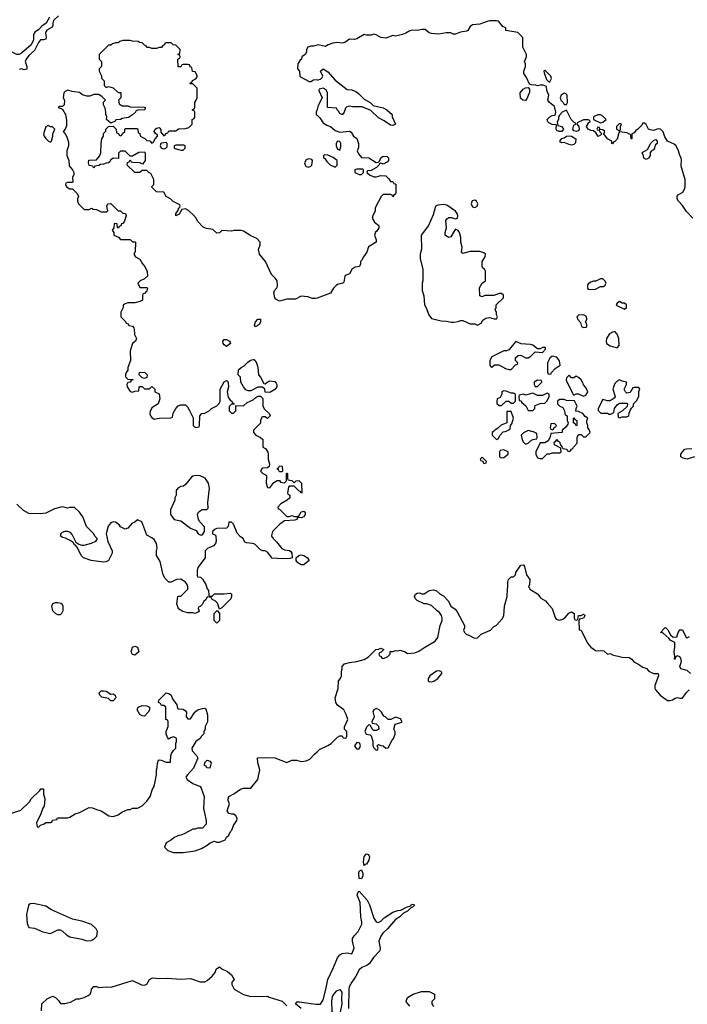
# Model space of a CAD drawing. Header units: inches. Extents: x 2380249 to 2585472, y 382747 to 546448.
# Tile 460 of 626: x 2507534 to 2513071, y 485245 to 493418. Entities that reach past the tile are written whole.
import ezdxf

# ---------------------------------------------------------------- set-up
doc = ezdxf.new("R2010")
doc.units = ezdxf.units.IN
doc.header["$MEASUREMENT"] = 0
for name, color, linetype in [('C5408', 7, 'Continuous'), ('C5409', 7, 'Continuous'), ('C5418', 7, 'Continuous'), ('C5419', 7, 'Continuous')]:
    doc.layers.add(name, color=color, linetype=linetype)

msp = doc.modelspace()

# ---------------------------------------------------------------- linework, layer by layer
at = {"layer": 'C5408', "color": 4}
for points, elevation in [([(2509474, 490000), (2509474, 489990), (2509494, 489970), (2509532, 489950), (2509550, 489932), (2509552, 489870), (2509574.4, 489854.4), (2509591.3, 489828.7), (2509596, 489810), (2509596, 489770), (2509604.7, 489730), (2509602, 489710), (2509590, 489698), (2509550, 489695.3), (2509542, 489690), (2509532, 489670), (2509550, 489652), (2509578, 489638), (2509582, 489630), (2509578, 489570), (2509590, 489534), (2509610, 489532), (2509643.1, 489576.9), (2509670, 489592), (2509690, 489594), (2509698, 489578), (2509730, 489574), (2509746, 489590), (2509746, 489650), (2509750, 489654), (2509754, 489650), (2509754, 489610), (2509758, 489598), (2509790, 489592), (2509810, 489574), (2509826, 489590), (2509850, 489592), (2509871.3, 489570), (2509874, 489490), (2509867.3, 489487.3), (2509862, 489502), (2509850, 489506), (2509810, 489546), (2509770, 489546), (2509763.6, 489536.4), (2509754, 489490), (2509758, 489478), (2509774, 489470), (2509774, 489450), (2509752, 489430), (2509701, 489399), (2509674, 489370), (2509678, 489358), (2509690, 489354), (2509750, 489294), (2509770, 489294), (2509790, 489302), (2509812.7, 489292.7), (2509847.3, 489292.7), (2509870, 489334), (2509890, 489338), (2509902, 489330), (2509902, 489310), (2509891.3, 489290), (2509870, 489282), (2509854, 489286), (2509838, 489282), (2509834, 489270), (2509816.9, 489263.1), (2509730, 489258), (2509691.3, 489230), (2509632, 489170), (2509623.5, 489136.5), (2509622.8, 489130), (2509636, 489110), (2509664.9, 489084.9), (2509707.9, 489027.9), (2509730, 489017.3), (2509770.9, 489010.9), (2509783.6, 489003.6), (2509792, 488990), (2509794, 488950), (2509776, 488944), (2509710, 488941.2), (2509629.2, 488949.2), (2509590, 488998), (2509570, 489008), (2509550, 489008.7), (2509530, 489017.2), (2509483.2, 489063.2), (2509466, 489070), (2509415.3, 489075.3), (2509402, 489082), (2509388, 489110), (2509365.6, 489125.6), (2509336.5, 489156.5), (2509308, 489230), (2509290, 489248), (2509270, 489246), (2509262, 489210), (2509250, 489198), (2509170, 489195.3), (2509154, 489190), (2509134, 489170), (2509134, 489150), (2509158, 489138), (2509162, 489130), (2509164.7, 489090), (2509158, 489070), (2509142, 489050), (2509091.1, 489028.9), (2509072, 489010), (2509071.3, 488950), (2509011.3, 488870), (2509005.4, 488845.4), (2509005.4, 488805.4), (2509010, 488794), (2509034, 488790), (2509050, 488774), (2509078, 488730), (2509090, 488694), (2509099.6, 488679.6), (2509102, 488642), (2509110, 488634), (2509130, 488634), (2509150, 488652), (2509230, 488651.3), (2509278, 488658), (2509292, 488652), (2509291.3, 488630), (2509284.7, 488610), (2509258.5, 488581.5), (2509210, 488535.3), (2509190, 488526), (2509173.6, 488573.6), (2509154.6, 488594.6), (2509130, 488606), (2509122, 488622), (2509090, 488626), (2509076.9, 488603.1), (2509062, 488590), (2509050, 488566), (2509030, 488546), (2509018, 488542), (2509014, 488530), (2509022, 488510), (2509016.9, 488503.1), (2508990.8, 488489.2), (2508970, 488495.3), (2508930, 488494), (2508886.3, 488506.3), (2508850, 488528), (2508838, 488570), (2508846, 488630), (2508850, 488634), (2508870, 488634), (2508928, 488692), (2508928.7, 488710), (2508922, 488730), (2508908.7, 488750), (2508870, 488772.7), (2508834, 488770), (2508790, 488748), (2508770, 488748), (2508740.2, 488780.2), (2508725.2, 488810), (2508700.2, 488920.2), (2508668, 488970), (2508668.4, 489008.4), (2508674, 489030), (2508668.7, 489070), (2508650, 489102), (2508630, 489118), (2508590, 489138), (2508546, 489250), (2508510, 489266), (2508490, 489246), (2508465.4, 489234.6), (2508430, 489198), (2508410, 489188.7), (2508370, 489208.7), (2508362, 489222), (2508330, 489248), (2508310, 489248.7), (2508290, 489242), (2508266.8, 489213.2), (2508251, 489150), (2508265.4, 489085.4), (2508302, 489010), (2508302, 488990), (2508272, 488930), (2508250, 488918), (2508230, 488915.3), (2508126, 488930), (2508062, 488950), (2508044, 488970), (2508014.6, 489034.6), (2507996.4, 489056.4), (2507990, 489058), (2507978, 489078), (2507954, 489094), (2507913.2, 489113.2), (2507890, 489119), (2507875.3, 489130), (2507875.3, 489150), (2507890, 489164.7), (2507910, 489171.3), (2507930, 489171.3), (2507950, 489164.7), (2507970, 489142), (2508001, 489081), (2508023.6, 489063.6), (2508050, 489056), (2508070, 489056), (2508130, 489071.3), (2508166, 489090), (2508176.4, 489103.6), (2508178, 489110), (2508158, 489130), (2508148, 489150), (2508088.7, 489210), (2508059, 489290), (2508030, 489328.7), (2507990, 489368), (2507950, 489368), (2507930, 489362), (2507886.4, 489373.6), (2507823.5, 489356.5), (2507750, 489322), (2507710, 489315.3), (2507610, 489318), (2507564.7, 489344.7), (2507510, 489395.3)], 44), ([(2507470, 486831.3), (2507543.1, 486856.9), (2507614.6, 486925.4), (2507629.3, 486950.7), (2507700.4, 487019.6), (2507710, 487034), (2507730, 487034), (2507731.1, 487031.1), (2507731.3, 486990), (2507742, 486950), (2507738, 486890), (2507726, 486874), (2507710, 486826), (2507674, 486750), (2507678, 486718), (2507690, 486714), (2507707.3, 486732.7), (2507736.4, 486743.6), (2507750, 486754), (2507790, 486754), (2507802, 486758), (2507807.3, 486772.7), (2507842, 486778), (2507848.4, 486791.6), (2507930, 486792), (2507950, 486798), (2507994.6, 486825.4), (2508030, 486838), (2508110, 486878), (2508136.9, 486876.9), (2508170, 486862), (2508210, 486851.3), (2508274, 486810), (2508310, 486804.7), (2508350, 486818), (2508380.2, 486839.8), (2508430, 486862), (2508450, 486862), (2508470, 486872), (2508510, 486872), (2508550, 486892), (2508590, 486932), (2508615.3, 486970), (2508635.3, 487030), (2508650, 487054), (2508668.7, 487150), (2508668.7, 487190), (2508675.3, 487210), (2508676.4, 487243.6), (2508686, 487270), (2508690, 487274), (2508707.3, 487272.7), (2508750, 487256), (2508786, 487254), (2508788.7, 487310), (2508793.6, 487326.4), (2508808.9, 487351.1), (2508828, 487370), (2508828, 487410), (2508834.6, 487425.4), (2508835.3, 487450), (2508830, 487458), (2508810, 487466), (2508783.6, 487456.4), (2508770, 487446), (2508760.4, 487460.4), (2508748, 487490), (2508748, 487510), (2508766, 487550), (2508766, 487590), (2508762, 487602), (2508746, 487610), (2508746, 487710), (2508730, 487726), (2508710, 487726), (2508702, 487742), (2508686, 487750), (2508688, 487770), (2508750, 487831.3), (2508770, 487824.7), (2508790.6, 487810.6), (2508801, 487781), (2508838, 487730), (2508842, 487702), (2508850, 487694), (2508862, 487698), (2508890, 487696), (2508910, 487682), (2508918, 487670), (2508914, 487630), (2508930, 487614), (2508950, 487614), (2508988, 487670), (2509008, 487690), (2509050, 487701), (2509070, 487702), (2509076.9, 487696.9), (2509091.6, 487648.4), (2509091.1, 487588.9), (2509072, 487550), (2509071.3, 487530), (2509062, 487510), (2509062, 487490), (2509042, 487470), (2509032, 487450), (2508994.8, 487425.2), (2508961, 487370), (2508966, 487350), (2509001, 487310), (2509011.6, 487288.4), (2508975.3, 487204.7), (2508924.7, 487150), (2508912, 487130), (2508922, 487110), (2508970, 487078), (2509031.6, 487051.6), (2509039.6, 487039.6), (2509064.7, 486970), (2509058, 486870), (2509082, 486770), (2509079.6, 486740.4), (2509050, 486706), (2509010, 486706), (2508990, 486698), (2508970, 486698), (2508899.6, 486660.4), (2508871.6, 486648.4), (2508852.7, 486647.3), (2508814, 486630), (2508794, 486610), (2508750, 486586), (2508734, 486550), (2508762, 486522), (2508794, 486510), (2508810, 486506), (2508890, 486506), (2508990, 486518), (2509043.1, 486536.9), (2509090, 486564.7), (2509113.6, 486586.4), (2509150, 486598), (2509170, 486591.3), (2509190, 486591), (2509238, 486610), (2509249.1, 486630.9), (2509268, 486650), (2509281.2, 486678.8), (2509294, 486690), (2509308.7, 486730), (2509334, 486770), (2509339, 486790), (2509328, 486810), (2509310, 486822), (2509290, 486822), (2509270, 486828.7), (2509255.3, 486850), (2509274, 486910), (2509263.1, 486936.9), (2509262, 486950), (2509268, 486970), (2509310, 486992), (2509366, 487030), (2509390, 487038), (2509450, 487038), (2509508.7, 487110), (2509525.2, 487190), (2509508.7, 487250), (2509506, 487290), (2509570, 487294), (2509651, 487291), (2509750, 487252), (2509790, 487271.3), (2509830, 487271), (2509870, 487261), (2509910, 487264.7), (2509940.2, 487279.8), (2509978, 487322), (2510000, 487341.7)], 44), ([(2507715.3, 485190), (2507718, 485250), (2507762, 485290), (2507790, 485304.7), (2507810, 485311.3), (2507830, 485302), (2507856.9, 485276.9), (2507872.7, 485252.7), (2507910, 485251.3), (2507930, 485256), (2507956.5, 485263.5), (2508006, 485290), (2508030, 485291.3), (2508070, 485302), (2508103.1, 485316.9), (2508118, 485330), (2508128, 485350), (2508129.1, 485370.9), (2508150, 485392), (2508170, 485392), (2508190, 485384.7), (2508250, 485390.8), (2508292.9, 485387.1), (2508470, 485442), (2508545.4, 485405.4), (2508570, 485404.7), (2508590, 485412), (2508610, 485452), (2508634.6, 485465.4), (2508690, 485458.8), (2508759, 485461), (2508870, 485453.4), (2508950, 485458), (2509030, 485432), (2509070, 485432), (2509090, 485442), (2509130, 485478), (2509154, 485510), (2509163.2, 485536.8), (2509190, 485554.8), (2509210, 485538), (2509256.8, 485516.8), (2509292, 485490), (2509312, 485450), (2509294, 485430), (2509294, 485410), (2509312, 485370), (2509390, 485326.8), (2509450, 485311), (2509590, 485312), (2509603.6, 485303.6), (2509710, 485271), (2509750, 485231.3)], 36), ([(2509868, 485210), (2509822, 485250), (2509835.3, 485264.7), (2509854, 485266), (2509990, 485246), (2510000, 485246)], 36)]:
    msp.add_lwpolyline(points, dxfattribs=dict(at, elevation=elevation))
at = {"layer": 'C5408', "color": 4, "elevation": 44}
for points in [[(2509690, 489666), (2509682, 489682), (2509666, 489690), (2509682, 489698), (2509690, 489714), (2509711.6, 489711.6), (2509714, 489670), (2509710, 489666)], [(2508990, 489633.3), (2508970.4, 489629.6), (2508959, 489621), (2508910, 489559), (2508893.7, 489546.3), (2508870, 489542), (2508844.7, 489530), (2508832, 489510), (2508832, 489470), (2508822, 489450), (2508822, 489430), (2508784.7, 489350), (2508783.6, 489316.4), (2508786.4, 489306.4), (2508814, 489270), (2508870, 489258), (2508950, 489198), (2508998, 489178), (2509014, 489150), (2509030, 489142), (2509050, 489142), (2509068, 489170), (2509067.3, 489207.3), (2509028.4, 489248.4), (2509018, 489270), (2509008, 489310), (2509018, 489330), (2509030, 489342), (2509048.9, 489351.1), (2509087.3, 489352.7), (2509096.4, 489363.6), (2509095.3, 489410), (2509109, 489530), (2509099.3, 489570), (2509071.5, 489611.5), (2509031.2, 489631.2)], [(2509870, 488894), (2509842, 488910), (2509828, 488930), (2509826, 488950), (2509849.2, 488970.8), (2509870, 488974.8), (2509892, 488970), (2509922, 488950), (2509934, 488930), (2509910, 488908.7), (2509890, 488894)], [(2507850, 488478), (2507830, 488488), (2507809.6, 488509.6), (2507801.2, 488550), (2507810, 488571), (2507830, 488581), (2507850, 488581), (2507874.8, 488574.8), (2507885.4, 488565.4), (2507891.6, 488548.4), (2507892, 488510), (2507882, 488490), (2507870, 488478)], [(2509170, 488409), (2509148, 488430), (2509148, 488490), (2509172.7, 488512.7), (2509191.1, 488491.1), (2509191, 488430)], [(2508490, 488144), (2508468.9, 488148.9), (2508459, 488170), (2508468.7, 488210), (2508490, 488218), (2508511.3, 488210), (2508522, 488170)], [(2508290, 487818), (2508310, 487821), (2508324.7, 487810), (2508330.6, 487790), (2508310, 487762.7), (2508290, 487765.2), (2508270, 487782), (2508215.5, 487795.5), (2508199, 487810), (2508194, 487830), (2508210, 487846), (2508230, 487846.8), (2508250, 487842.8)], [(2508570, 487637.2), (2508550, 487638), (2508529.7, 487649.7), (2508508, 487690), (2508518, 487710), (2508550, 487726), (2508590, 487722.8), (2508612, 487710), (2508611.3, 487690), (2508601, 487670)], [(2509110, 487206), (2509087.3, 487207.3), (2509082, 487222), (2509068, 487228), (2509068.4, 487251.6), (2509088.4, 487271.6), (2509110, 487262), (2509122, 487250)], [(2507650, 486082.7), (2507621.4, 486078.6), (2507611.3, 486070), (2507598, 486030), (2507591, 485990), (2507596, 485916), (2507610, 485882), (2507656.9, 485876.9), (2507725.4, 485845.4), (2507790, 485832), (2507850, 485862), (2507870, 485862), (2507890, 485852), (2507922, 485822), (2507950, 485806), (2508050, 485786.8), (2508090, 485770.8), (2508125.6, 485774.4), (2508150, 485786), (2508174, 485810), (2508179, 485850), (2508169, 485870), (2508130, 485906.6), (2508050, 485934), (2507972.7, 485952.7), (2507798, 486030), (2507750, 486059)]]:
    msp.add_lwpolyline(points, close=True, dxfattribs=at)
at = {"layer": 'C5409', "color": 4}
for points, elevation in [([(2507780.2, 493439.8), (2507752.7, 493390), (2507717.2, 493362.8), (2507690, 493333.2), (2507662.5, 493317.5), (2507653, 493307), (2507647.9, 493292.1), (2507648.2, 493250), (2507630, 493207.6), (2507550, 493139.5), (2507530, 493129.6), (2507509.6, 493129.6), (2507481.6, 493141.6), (2507444, 493164), (2507430, 493182), (2507390, 493197.2), (2507362, 493230), (2507352, 493250), (2507351.6, 493290), (2507367, 493330), (2507400.1, 493359.9), (2507416.6, 493383.4), (2507428.3, 493430)], 32), ([(2507856.5, 493450), (2507814.3, 493410), (2507809.1, 493390), (2507810.2, 493369.8), (2507804.6, 493355.4), (2507759.3, 493330), (2507750, 493316), (2507747.6, 493307.6), (2507754.4, 493270), (2507750, 493255.3), (2507730.6, 493249.4), (2507708, 493250), (2507690, 493229.5), (2507658, 493162), (2507610, 493119.6), (2507588.5, 493090), (2507580.5, 493070), (2507594, 493030), (2507593.7, 493006.3), (2507570, 493002.7), (2507550, 493009.2), (2507530, 493004)], 36), ([(2510000, 491105.7), (2509990, 491102), (2509963.1, 491103.1), (2509923.6, 491116.4), (2509870, 491122), (2509821, 491099), (2509750, 491097.2), (2509690, 491081.2), (2509658, 491098), (2509649, 491110), (2509642, 491150), (2509648.7, 491170), (2509670, 491194), (2509673.2, 491210), (2509669.2, 491250), (2509656, 491270), (2509622.4, 491302.4), (2509572.7, 491410), (2509524, 491470), (2509514, 491510), (2509529, 491550), (2509529, 491570), (2509502, 491602), (2509450, 491624), (2509390, 491662), (2509370, 491668), (2509310, 491668), (2509290, 491662), (2509210, 491668), (2509190, 491648), (2509170, 491646), (2509136.4, 491676.4), (2509083.1, 491683.1), (2509056.4, 491696.4), (2509010, 491746), (2508998, 491770), (2508974.6, 491794.6), (2508934.6, 491834.6), (2508910, 491848), (2508878, 491842), (2508856.9, 491803.1), (2508828.7, 491788.7), (2508828, 491810), (2508847.3, 491832.7), (2508850, 491854), (2508862, 491858), (2508866, 491870), (2508862, 491882), (2508808.4, 491908.4), (2508786, 491930), (2508748.9, 491948.9), (2508730, 491986), (2508668.4, 491988.4), (2508626, 492030), (2508646, 492050), (2508646, 492090), (2508622, 492142), (2508607.3, 492147.3), (2508590, 492166), (2508550, 492166), (2508530, 492148), (2508488.4, 492148.4), (2508426, 492210), (2508427.3, 492232.7), (2508442, 492238), (2508450, 492254), (2508458, 492238), (2508470, 492234), (2508527.3, 492232.7), (2508543.6, 492223.6), (2508558, 492222), (2508578, 492250), (2508578, 492310), (2508570, 492318), (2508523.6, 492316.4), (2508470, 492286), (2508450, 492286), (2508410, 492326), (2508370, 492326), (2508354, 492310), (2508354, 492266), (2508310, 492268), (2508287.1, 492252.9), (2508282, 492238), (2508271.6, 492228.4), (2508250, 492228), (2508230, 492218), (2508203.6, 492216.4), (2508190, 492206), (2508158, 492202), (2508150, 492186), (2508142, 492202), (2508110, 492206), (2508106, 492230), (2508108.9, 492251.1), (2508170, 492254), (2508196.4, 492283.6), (2508208.4, 492311.6), (2508209, 492390), (2508215.3, 492430), (2508228, 492450), (2508230, 492474), (2508247.3, 492492.7), (2508248, 492510), (2508270, 492532), (2508310, 492534), (2508334, 492510), (2508338, 492478), (2508352.7, 492472.7), (2508358, 492458), (2508370, 492454), (2508382, 492458), (2508387.3, 492472.7), (2508406, 492490), (2508406, 492510), (2508410, 492514), (2508510, 492514), (2508514, 492510), (2508518, 492478), (2508531.6, 492471.6), (2508534, 492450), (2508571.6, 492431.6), (2508590, 492414), (2508612.7, 492412.7), (2508630, 492394), (2508642, 492398), (2508658, 492430), (2508678, 492450), (2508678, 492458), (2508656.4, 492476.4), (2508648.7, 492490), (2508658, 492510), (2508670, 492518), (2508690, 492522), (2508696.9, 492516.9), (2508703.6, 492503.6), (2508703.6, 492483.6), (2508730, 492454), (2508742, 492458), (2508747.3, 492472.7), (2508762, 492478), (2508770, 492494), (2508830, 492494), (2508850, 492512), (2508910, 492514), (2508936.4, 492523.6), (2508966, 492550), (2508966, 492590), (2508982, 492598), (2508986, 492610), (2508986, 492650), (2508982, 492662), (2508966, 492670), (2508982, 492678), (2508986, 492690), (2508986, 492730), (2508996.4, 492743.6), (2509006, 492770), (2509007.3, 492827.3), (2509006, 492850), (2508970, 492886), (2508950, 492886), (2508946, 492890), (2508962, 492898), (2508967.3, 492912.7), (2508994.6, 492925.4), (2509008, 492950), (2508990, 492986), (2508967.3, 492987.3), (2508962, 493022), (2508947.3, 493027.3), (2508942, 493042), (2508930, 493046), (2508890, 493046), (2508878, 493042), (2508870, 493026), (2508847.3, 493027.3), (2508846, 493090), (2508862, 493098), (2508866, 493110), (2508862, 493122), (2508846, 493130), (2508862, 493138), (2508866, 493170), (2508830, 493206), (2508808.4, 493208.4), (2508790, 493226), (2508750, 493226), (2508738, 493222), (2508734, 493210), (2508718, 493202), (2508710, 493186), (2508690, 493186), (2508670, 493178), (2508630, 493178), (2508610, 493186), (2508587.3, 493187.3), (2508582, 493202), (2508570, 493206), (2508550, 493226), (2508528.4, 493228.4), (2508516.4, 493236.4), (2508470, 493238), (2508450, 493246), (2508390, 493246), (2508363.6, 493236.4), (2508350, 493226), (2508330, 493226), (2508303.6, 493216.4), (2508290, 493206), (2508270, 493206), (2508194, 493130), (2508194, 493090), (2508214, 493070), (2508214, 493030), (2508194, 493010), (2508194, 492990), (2508211.6, 492951.6), (2508212.7, 492932.7), (2508234, 492910), (2508234, 492870), (2508250, 492854), (2508270, 492862), (2508310, 492851.3), (2508350, 492814), (2508372, 492812), (2508374, 492770), (2508354, 492750), (2508358, 492718), (2508383.6, 492703.6), (2508430, 492702), (2508450, 492694), (2508567.3, 492692.7), (2508574, 492690), (2508570.9, 492669.1), (2508512.7, 492667.3), (2508498, 492662), (2508494, 492650), (2508471.1, 492628.9), (2508435.3, 492604.7), (2508383.6, 492596.4), (2508370, 492588), (2508332.7, 492587.3), (2508324.7, 492575.3), (2508290, 492558), (2508254, 492590), (2508257.2, 492610), (2508249.3, 492629.3), (2508249, 492650), (2508242, 492682), (2508228.7, 492710), (2508230, 492734), (2508246, 492750), (2508218, 492778), (2508190, 492798), (2508150, 492798), (2508116.9, 492783.1), (2508090, 492782), (2508054.6, 492794.6), (2508030, 492814), (2507970, 492822), (2507934, 492834), (2507910, 492822), (2507901, 492810), (2507896, 492770), (2507906, 492750), (2507902, 492710), (2507890, 492698), (2507862, 492698), (2507854, 492690), (2507890, 492674), (2507914.8, 492630), (2507923.6, 492583.6), (2507923.6, 492536.4), (2507911.6, 492508.4), (2507894, 492490), (2507903.6, 492483.6), (2507925.4, 492445.4), (2507939.8, 492399.8), (2507938, 492370), (2507926, 492330), (2507924.7, 492290), (2507942, 492250), (2507943.6, 492203.6), (2507972.7, 492172.7), (2507982, 492150), (2507982, 492130), (2507972, 492110), (2507974, 492070), (2507970, 492066), (2507930, 492066), (2507918, 492062), (2507914, 492050), (2507922, 492030), (2507950, 492014), (2507972.7, 492012.7), (2508010, 491974), (2508022, 491950), (2508014, 491930), (2508014, 491910), (2508022, 491890), (2508070, 491842), (2508110, 491842), (2508130, 491852), (2508143.6, 491843.6), (2508170, 491842), (2508210, 491822), (2508250, 491822), (2508266, 491830), (2508258, 491870), (2508266, 491890), (2508290, 491892), (2508352, 491832), (2508370, 491831.3), (2508390, 491812), (2508412, 491810), (2508418, 491790), (2508399.6, 491740.4), (2508390, 491726), (2508378, 491722), (2508372.7, 491707.3), (2508358, 491702), (2508352.7, 491687.3), (2508346, 491690), (2508342, 491722), (2508330, 491726), (2508318, 491722), (2508314, 491690), (2508302, 491670), (2508314, 491650), (2508314, 491630), (2508352.7, 491612.7), (2508370, 491594), (2508450, 491594), (2508470, 491574), (2508490, 491574), (2508494, 491570), (2508492, 491490), (2508482, 491470), (2508494, 491450), (2508531.1, 491431.1), (2508552, 491390), (2508572, 491370), (2508592.7, 491327.3), (2508594, 491290), (2508570, 491266), (2508534, 491250), (2508514, 491230), (2508530, 491194), (2508590, 491194), (2508594, 491190), (2508590, 491166), (2508570, 491146), (2508558, 491142), (2508554, 491130), (2508554, 491090), (2508530, 491078), (2508490, 491068), (2508430, 491068), (2508403.6, 491056.4), (2508392.7, 491047.3), (2508392, 491030), (2508372, 490990), (2508374, 490950), (2508412.7, 490912.7), (2508418, 490898), (2508434, 490894), (2508438, 490878), (2508470, 490874), (2508479.8, 490859.8), (2508484.7, 490850), (2508485.4, 490805.4), (2508502, 490770), (2508494, 490750), (2508471.1, 490728.9), (2508451.3, 490670), (2508452, 490590), (2508431.3, 490530), (2508430.8, 490509.2), (2508418, 490490), (2508412, 490470), (2508412.7, 490452.7), (2508430, 490434), (2508474, 490430), (2508458, 490422), (2508451.6, 490408.4), (2508430, 490406), (2508422, 490390), (2508424.7, 490370), (2508450, 490332), (2508470, 490324.7), (2508490, 490334), (2508522, 490338), (2508526, 490370), (2508530, 490374), (2508550, 490374), (2508570, 490354), (2508610, 490354), (2508630, 490372), (2508654, 490350), (2508654, 490330), (2508690.8, 490310.8), (2508696, 490270), (2508682, 490230), (2508630, 490195.3), (2508615.9, 490164.1), (2508613.4, 490150), (2508619.1, 490130), (2508630, 490114.8), (2508650, 490102.8), (2508690, 490111.3), (2508787.3, 490112.7), (2508802, 490118), (2508808.4, 490151.6), (2508828, 490190), (2508848.9, 490211.1), (2508870, 490222), (2508910, 490222), (2508925.4, 490205.4), (2508939.8, 490179.8), (2508971.6, 490111.6), (2508974, 490050), (2508990, 490034), (2509022, 490038), (2509026, 490050), (2509028, 490130), (2509046, 490150), (2509070, 490152), (2509106, 490170), (2509126, 490190), (2509168.4, 490211.6), (2509188.4, 490231.6), (2509198, 490250), (2509198, 490350), (2509230, 490412), (2509250, 490422), (2509258, 490418), (2509263.6, 490403.6), (2509264.7, 490370), (2509256, 490330), (2509263.6, 490283.6), (2509279.6, 490259.6), (2509294, 490250), (2509298, 490238), (2509314, 490230), (2509314, 490226), (2509290, 490226), (2509272.7, 490207.3), (2509272, 490170), (2509290, 490152), (2509307.3, 490152.7), (2509326, 490170), (2509326, 490214), (2509390, 490212), (2509420.2, 490239.8), (2509470, 490262), (2509483.1, 490276.9), (2509508.4, 490291.6), (2509531.6, 490291.6), (2509550, 490274), (2509552, 490210), (2509565.4, 490185.4), (2509602, 490150), (2509611.6, 490128.4), (2509590, 490108.7), (2509570, 490122), (2509550, 490122), (2509542.8, 490117.2), (2509531.3, 490090), (2509530.9, 490069.1), (2509474, 490010), (2509474, 490000)], 44), ([(2510000, 493206.7), (2509970, 493199), (2509950, 493199), (2509924.7, 493190), (2509912, 493170), (2509911.6, 493148.4), (2509902, 493130), (2509874, 493110), (2509872, 493090), (2509859.6, 493080.4), (2509841, 493050), (2509838, 493010), (2509854, 492990), (2509858, 492950), (2509862.8, 492942.8), (2509934.6, 492905.4), (2509950, 492904.7), (2509970, 492918), (2509990, 492921), (2510000, 492919.5)], 44), ([(2510000, 492671), (2509994, 492650), (2509994, 492630), (2510000, 492624.7)], 44)]:
    msp.add_lwpolyline(points, dxfattribs=dict(at, elevation=elevation))
at = {"layer": 'C5409', "color": 4, "elevation": 44}
for points in [[(2507770, 492538), (2507750, 492528), (2507731, 492470), (2507736, 492450), (2507750, 492431.3), (2507770, 492412), (2507790, 492402), (2507798, 492410), (2507808.7, 492450), (2507808.9, 492471.1), (2507826, 492510), (2507807.3, 492527.3), (2507790, 492528)], [(2508750, 492398), (2508710, 492394), (2508704.7, 492390), (2508698, 492370), (2508702, 492362), (2508710, 492352), (2508730, 492346.8), (2508746, 492350), (2508756.4, 492363.6), (2508758, 492390)], [(2508896.4, 492376.4), (2508830, 492375.3), (2508814, 492370), (2508814, 492350), (2508870, 492334), (2508890, 492334), (2508906, 492350), (2508906, 492370)], [(2509930, 492264), (2509910, 492254), (2509897.3, 492230), (2509904.7, 492204.7), (2509910, 492198.8), (2509930, 492194), (2509950, 492202.8), (2509957.2, 492210), (2509961.2, 492230), (2509962, 492250), (2509957.2, 492257.2)], [(2509490, 490868), (2509482, 490882), (2509488.7, 490910), (2509510, 490932), (2509530, 490932), (2509531.3, 490910), (2509522, 490890), (2509510, 490878)], [(2509250, 490706), (2509230, 490718), (2509222, 490730), (2509218, 490750), (2509230, 490762), (2509250, 490762), (2509274, 490750), (2509279.6, 490739.6), (2509282, 490730)], [(2509570, 490394), (2509586, 490410), (2509610, 490418.8), (2509650, 490414.8), (2509661.4, 490401.4), (2509666.8, 490390), (2509666, 490370), (2509650.6, 490349.4), (2509610, 490322), (2509570, 490326), (2509566, 490350), (2509547.3, 490367.3), (2509510, 490368), (2509450, 490338), (2509430, 490338), (2509410, 490346), (2509389.1, 490369.1), (2509368, 490410), (2509366, 490450), (2509346, 490470), (2509350, 490512), (2509370, 490532), (2509395.3, 490544.7), (2509425.2, 490574.8), (2509449.3, 490590.7), (2509470, 490598), (2509476, 490596), (2509494.4, 490574.4), (2509510, 490534), (2509514, 490470), (2509531.6, 490451.6), (2509558, 490398)], [(2508570, 490438), (2508550, 490446), (2508526, 490470), (2508528, 490490), (2508570, 490492), (2508591.3, 490470), (2508590, 490448)]]:
    msp.add_lwpolyline(points, close=True, dxfattribs=at)
at = {"layer": 'C5418', "color": 4}
for points, elevation in [([(2511464, 490000), (2511454, 489990), (2511454, 489970), (2511490, 489934), (2511502, 489938), (2511518, 489970), (2511544, 489996), (2511561.3, 490000)], 48), ([(2511734.3, 490000), (2511711.6, 489988.4), (2511694, 489970), (2511702, 489930), (2511711.6, 489911.6), (2511730, 489894), (2511750, 489902), (2511770, 489922), (2511790, 489932), (2511822, 489938), (2511826, 489950), (2511822, 489982), (2511796.4, 489996.4), (2511782, 490000)], 48), ([(2512034, 490000), (2512034, 489990), (2511938, 489982), (2511932, 489948), (2511916.9, 489923.1), (2511890, 489906), (2511850, 489906), (2511814, 489830), (2511814, 489810), (2511830, 489782), (2511850, 489774), (2511870, 489774), (2511910, 489814), (2511930, 489814), (2511950, 489822), (2512010, 489822), (2512026, 489830), (2512022, 489862), (2511968.4, 489888.4), (2511966, 489910), (2511982, 489918), (2511990, 489934), (2511998, 489918), (2512010, 489914), (2512022, 489882), (2512034, 489870), (2512038, 489858), (2512071.6, 489851.6), (2512078, 489838), (2512090, 489834), (2512102, 489838), (2512110, 489854), (2512122, 489858), (2512126, 489870), (2512156.4, 489903.6), (2512158, 489950), (2512170, 489974), (2512190, 489974), (2512210, 489954), (2512230, 489954), (2512266, 489990), (2512262.4, 490000)], 48), ([(2513130, 489788.7), (2513070.7, 489769.3), (2513038, 489778), (2513018, 489790), (2513018, 489810), (2513030, 489832), (2513050, 489852), (2513063.1, 489856.9), (2513110, 489858)], 44), ([(2510000, 487341.7), (2510020.2, 487359.8), (2510090, 487392), (2510118, 487410), (2510170, 487462), (2510190, 487474), (2510210, 487474), (2510218, 487458), (2510230, 487454), (2510242, 487458), (2510246, 487470), (2510246, 487510), (2510228, 487528), (2510228.4, 487548.4), (2510255.3, 487610), (2510242, 487650), (2510221.2, 487690), (2510170, 487729), (2510157.2, 487750), (2510149.3, 487790), (2510174.6, 487865.4), (2510178, 487930), (2510195.3, 487950), (2510202, 487970), (2510202, 488010), (2510208.7, 488030), (2510208.7, 488050), (2510228, 488070), (2510270, 488082.8), (2510330, 488091), (2510390, 488106), (2510428, 488130), (2510488, 488190), (2510510, 488192), (2510530, 488202), (2510554, 488190), (2510532.7, 488167.3), (2510518, 488162), (2510514, 488150), (2510518, 488138), (2510532.7, 488132.7), (2510538, 488118), (2510550, 488114), (2510586, 488130), (2510606, 488150), (2510607.3, 488172.7), (2510630, 488174), (2510650, 488182), (2510670, 488178), (2510690, 488184.7), (2510730, 488171.3), (2510750, 488158), (2510810, 488161), (2510845.2, 488174.8), (2510895.3, 488210), (2510980.9, 488259.1), (2511001.2, 488290), (2511020.9, 488390), (2511037.2, 488430), (2511039, 488450), (2511032.9, 488472.9), (2511016, 488496), (2510995.3, 488510), (2510950, 488554), (2510910, 488569), (2510888.9, 488568.9), (2510830, 488598), (2510818, 488610), (2510808.7, 488630), (2510818, 488650), (2510830, 488658), (2510850, 488661), (2510870, 488651.3), (2510888.4, 488651.6), (2510930, 488681), (2510965.4, 488685.4), (2510990, 488678), (2511022, 488650), (2511050, 488636), (2511090, 488591.3), (2511110.7, 488550.7), (2511144.9, 488524.9), (2511162, 488502), (2511222, 488390), (2511222, 488370), (2511214, 488350), (2511222, 488330), (2511236.9, 488316.9), (2511270, 488304.7), (2511294, 488290), (2511310, 488284.7), (2511330, 488286), (2511362, 488318), (2511438, 488350), (2511463.1, 488376.9), (2511490, 488392), (2511534.8, 488445.2), (2511549.2, 488470), (2511555.1, 488550), (2511577.2, 488630), (2511579, 488690), (2511584, 488710), (2511582, 488750), (2511588, 488770), (2511610, 488794), (2511630, 488794), (2511646, 488810), (2511648, 488830), (2511689.3, 488890.7), (2511711.6, 488891.6), (2511719.6, 488879.6), (2511738, 488810), (2511764.7, 488770), (2511762, 488730), (2511754, 488710), (2511762, 488702), (2511764.7, 488690), (2511830, 488651), (2511856.8, 488616.8), (2511894, 488594), (2511910, 488578), (2511950.8, 488530), (2511974.9, 488454.9), (2511982.8, 488442.8), (2512010, 488432.7), (2512039.3, 488440.7), (2512062, 488458), (2512089.2, 488490.8), (2512110, 488502), (2512134, 488490), (2512134, 488450), (2512138, 488438), (2512150, 488434), (2512162, 488438), (2512168, 488472), (2512190, 488472), (2512210, 488482), (2512218, 488478), (2512222, 488470), (2512211.3, 488450), (2512178, 488442), (2512172.7, 488427.3), (2512174, 488354), (2512192, 488350), (2512243.5, 488243.5), (2512272, 488210), (2512310, 488182), (2512330, 488178), (2512350, 488182), (2512379.6, 488179.6), (2512410, 488152), (2512430, 488158), (2512450, 488146), (2512530, 488126), (2512590, 488124.7), (2512610.7, 488110.7), (2512626.8, 488086.8), (2512662, 488070), (2512702.8, 488042.8), (2512733.2, 488033.2), (2512750.9, 488010.9), (2512763.5, 488003.5), (2512790, 487991), (2512830, 487991.3), (2512833.4, 487970), (2512802.8, 487890), (2512802.8, 487870), (2512810, 487852), (2512844.7, 487810), (2512907.9, 487767.9), (2512930, 487766.8), (2512949.1, 487770.9), (2512970, 487786), (2512990, 487791.3), (2513010, 487784.7), (2513030, 487784.7), (2513062, 487830), (2513085.2, 487854.8)], 44), ([(2513098, 487990), (2513070, 488015.3), (2513018, 488030), (2513008, 488050), (2513022, 488090), (2513018, 488118), (2513010, 488128), (2512990, 488138), (2512972, 488128), (2512971.3, 488110), (2512966, 488110), (2512968, 488132), (2512961.2, 488170), (2512968.7, 488210), (2512968, 488248), (2512930, 488268.7), (2512922, 488282), (2512870, 488326), (2512848, 488330), (2512862, 488338), (2512866, 488350), (2512886, 488370), (2512890, 488372), (2512910, 488354), (2512931.6, 488311.6), (2512952.7, 488292.7), (2512986, 488294), (2512986, 488306), (2512995.3, 488330), (2513010, 488354), (2513030, 488354), (2513062, 488290), (2513070, 488286), (2513090, 488298)], 44), ([(2510000, 485246), (2510030, 485246), (2510050, 485282), (2510073.6, 485366.4), (2510089.6, 485450.4), (2510137.2, 485550), (2510169.2, 485630), (2510190, 485656), (2510210, 485666.8), (2510250, 485671), (2510290, 485664.7), (2510309, 485710), (2510294.5, 485770), (2510295.1, 485790), (2510307.6, 485812.4), (2510342.7, 485850), (2510371.6, 485910), (2510373.1, 485926.9), (2510362.4, 485970), (2510357, 486090), (2510334, 486150), (2510339, 486170), (2510350, 486184.7), (2510415.5, 486110), (2510436.4, 486070), (2510470, 485961), (2510490, 485930.8), (2510510, 485922.8), (2510530, 485934.8), (2510557.1, 485962.9), (2510629.6, 486010.4), (2510670, 486023.8), (2510694.5, 486025.5), (2510742, 486050), (2510779, 486061), (2510782, 486070), (2510790, 486074.8), (2510810.7, 486070), (2510792, 486050), (2510776, 486044), (2510750, 486017.2), (2510718.4, 486001.6), (2510687.3, 485970), (2510650, 485947.8), (2510583.7, 485870), (2510545.9, 485834.1), (2510528.8, 485810), (2510514, 485770), (2510524.9, 485710), (2510520.7, 485690), (2510467.9, 485632.1), (2510436.7, 485583.3), (2510413.3, 485566.7), (2510370.4, 485549.6), (2510350.7, 485530), (2510322.9, 485477.1), (2510287.8, 485430), (2510267.6, 485390), (2510262.6, 485370), (2510260.5, 485210)], 36), ([(2510768.7, 485230), (2510742, 485262), (2510739, 485270), (2510750, 485302), (2510798, 485330), (2510866, 485350), (2510930, 485352), (2510974, 485330), (2510974, 485290), (2510952.7, 485267.3), (2510952, 485250), (2510966.4, 485226.4)], 36)]:
    msp.add_lwpolyline(points, dxfattribs=dict(at, elevation=elevation))
for points, elevation in [([(2511550, 489846), (2511518, 489842), (2511514, 489830), (2511514, 489790), (2511530, 489782), (2511550, 489784.7), (2511586, 489810), (2511586, 489830)], 48), ([(2511370, 489786), (2511354, 489770), (2511358, 489758), (2511374, 489754), (2511378, 489738), (2511390, 489734), (2511402, 489738), (2511406, 489750)], 48), ([(2511012.9, 488012.9), (2510990, 488009), (2510936, 487970), (2510920.7, 487950), (2510922.8, 487930), (2510930, 487924), (2510950, 487920.7), (2510970, 487926.8), (2511002, 487950), (2511035.3, 487990), (2511036.4, 487996.4), (2511028.7, 488008.7)], 44), ([(2510490, 487699), (2510472, 487690), (2510463.6, 487676.4), (2510474, 487630), (2510454, 487590), (2510458, 487578), (2510490, 487574), (2510510, 487554), (2510512, 487530), (2510490, 487518), (2510470, 487518), (2510462, 487522), (2510442, 487562), (2510430, 487566), (2510410, 487546), (2510398, 487510), (2510406.4, 487486.4), (2510442, 487482), (2510450, 487474), (2510462, 487430), (2510462, 487390), (2510470, 487374), (2510490, 487354), (2510502, 487358), (2510506, 487370), (2510498, 487390), (2510510, 487402), (2510530, 487392), (2510550, 487391.3), (2510570, 487372), (2510590, 487374), (2510622.7, 487437.3), (2510634, 487450), (2510647.3, 487487.3), (2510647.3, 487507.3), (2510638, 487530), (2510648.7, 487571.3), (2510696.4, 487583.6), (2510706, 487590), (2510693.6, 487613.6), (2510650, 487628.7), (2510611.6, 487608.4), (2510589.1, 487609.1), (2510570, 487628), (2510555.3, 487635.3), (2510534, 487670), (2510515.3, 487690)], 44), ([(2510330, 487418), (2510311.3, 487390), (2510326.4, 487366.4), (2510350, 487364.7), (2510362, 487390), (2510355.3, 487410), (2510350, 487415.3)], 44), ([(2510390, 486398), (2510385.8, 486425.8), (2510390, 486471), (2510410, 486493.4), (2510427.3, 486487.3), (2510434.9, 486470), (2510430, 486442), (2510410, 486409.2), (2510395.3, 486404.7)], 36), ([(2510370, 486285.2), (2510348.6, 486288.6), (2510345.6, 486330), (2510350, 486350.8), (2510370, 486361), (2510380.5, 486330), (2510379.3, 486310)], 36), ([(2510170, 485146), (2510150, 485158), (2510125.6, 485185.6), (2510121.6, 485270), (2510129.7, 485310.3), (2510145.1, 485334.9), (2510163.9, 485356.1), (2510190, 485366.8), (2510205.2, 485345.2), (2510202, 485290), (2510205.3, 485250), (2510190, 485166), (2510184.7, 485155.3)], 32)]:
    msp.add_lwpolyline(points, close=True, dxfattribs=dict(at, elevation=elevation))
at = {"layer": 'C5419', "color": 4}
for points, elevation in [([(2513118, 491770), (2513064.5, 491824.5), (2513030, 491875.3), (2512998, 491910), (2512988, 491930), (2512987.3, 491952.7), (2512996.4, 491963.6), (2513034.6, 491985.4), (2513048.7, 492010), (2513054, 492030), (2513054, 492090), (2513022, 492190), (2513019, 492210), (2513024, 492250), (2513019, 492270), (2513008.7, 492290), (2512998, 492330), (2512978, 492370), (2512963.1, 492383.1), (2512908, 492410), (2512885.2, 492445.2), (2512870, 492488), (2512850, 492508.7), (2512828.5, 492511.5), (2512790, 492497.2), (2512763.3, 492503.3), (2512749.2, 492510), (2512730, 492548), (2512710, 492562), (2512702, 492558), (2512690, 492538), (2512662, 492510), (2512643, 492497), (2512630, 492479), (2512612, 492470), (2512611.3, 492428.7), (2512606, 492430), (2512602, 492462), (2512570, 492479), (2512510, 492488), (2512502.8, 492477.2), (2512490, 492426), (2512470, 492406), (2512458, 492402), (2512450, 492386), (2512446, 492390), (2512446, 492410), (2512410, 492428), (2512378, 492470), (2512388, 492490), (2512370, 492502), (2512354, 492506), (2512342, 492502), (2512346, 492510), (2512342, 492522), (2512330, 492526), (2512322, 492510), (2512324.7, 492504.7), (2512339.6, 492499.6), (2512345.4, 492485.4), (2512362, 492470), (2512350, 492458), (2512330.7, 492449.3), (2512314.6, 492474.6), (2512294, 492494), (2512270, 492497.2), (2512249.2, 492509.2), (2512235.3, 492530), (2512255.3, 492564.7), (2512266, 492570), (2512262, 492582), (2512250, 492586), (2512210, 492586), (2512158, 492562), (2512154, 492550), (2512171.6, 492531.6), (2512174.4, 492505.6), (2512165.4, 492494.6), (2512151.3, 492488.7), (2512130, 492495.3), (2512121.2, 492510), (2512130, 492542), (2512146, 492550), (2512142, 492562), (2512130, 492566), (2512108, 492590), (2512070, 492666), (2512034, 492650), (2512010, 492626), (2512002, 492610), (2512002, 492590), (2511992, 492570), (2511998, 492538), (2512030, 492532), (2512044.7, 492510), (2512030, 492488.7), (2512009, 492489), (2511990, 492498), (2511984, 492510), (2511986, 492546), (2511950, 492548.7), (2511922.7, 492562.7), (2511915.3, 492570), (2511909, 492589), (2511930, 492611), (2511950, 492621), (2511975.3, 492624.7), (2511982, 492650), (2511970, 492698), (2511928, 492730), (2511915.3, 492750), (2511922, 492790), (2511906, 492830), (2511902, 492862), (2511875.3, 492875.3), (2511850, 492875.3), (2511830, 492868), (2511814.6, 492874.6), (2511776.4, 492876.4), (2511762, 492882), (2511738, 492938), (2511715.3, 492970), (2511715.3, 492990), (2511728.7, 493030), (2511728.7, 493050), (2511722, 493070), (2511738, 493110), (2511738, 493130), (2511708, 493190), (2511706, 493270), (2511666, 493310), (2511567.3, 493327.3), (2511566, 493350), (2511542, 493362), (2511504, 493404), (2511489.3, 493409.3), (2511430, 493407), (2511410, 493403.7), (2511350, 493379.3), (2511290, 493374), (2511270, 493362), (2511250.9, 493329.1), (2511238.8, 493321.2), (2511190, 493314), (2511150, 493298), (2511130, 493298), (2511110, 493308), (2511070, 493308.7), (2511010, 493297.2), (2510950, 493304), (2510930, 493309), (2510896.5, 493336.5), (2510870, 493337), (2510830, 493326.6), (2510790, 493329.3), (2510770, 493326), (2510735.6, 493304.4), (2510710, 493294.5), (2510650, 493281.2), (2510630, 493285.2), (2510570, 493263.7), (2510530, 493269.4), (2510490, 493293.2), (2510470, 493297.2), (2510449, 493289), (2510410, 493288.7), (2510390, 493294), (2510330, 493259), (2510310, 493254), (2510270, 493255.3), (2510230.7, 493229.3), (2510210, 493224), (2510170, 493229), (2510130, 493222.7), (2510092, 493210), (2510070, 493194), (2510010, 493209.3), (2510000, 493206.7)], 44), ([(2510000, 492919.5), (2510010, 492918), (2510030, 492924.7), (2510043.1, 492936.9), (2510048.7, 492950), (2510028.7, 492990), (2510050.7, 493010.7), (2510090, 492984.7), (2510150, 492916), (2510250, 492838), (2510290, 492836), (2510321.4, 492821.4), (2510344.9, 492804.9), (2510390, 492758), (2510442, 492730), (2510466, 492706), (2510550, 492686), (2510578, 492670), (2510622, 492630), (2510622, 492610), (2510652, 492550), (2510630, 492538), (2510610, 492542), (2510558, 492578), (2510510, 492604), (2510445.2, 492665.2), (2510373.6, 492693.6), (2510294.6, 492694.6), (2510270, 492699), (2510246.8, 492693.2), (2510236.9, 492683.1), (2510224.7, 492650), (2510210.7, 492629.3), (2510206, 492630), (2510190, 492638), (2510179, 492659), (2510166, 492670), (2510162, 492682), (2510086, 492690), (2510088, 492810), (2510074.6, 492834.6), (2510050, 492848), (2510018, 492842), (2510014, 492830), (2510042, 492770), (2510010, 492706), (2510000, 492671)], 44), ([(2510000, 492624.7), (2510023.6, 492603.6), (2510050, 492562), (2510082, 492542), (2510110.9, 492530.9), (2510150, 492498), (2510190, 492484.7), (2510270, 492492), (2510283.6, 492483.6), (2510302, 492450), (2510330.7, 492430.7), (2510344.7, 492390), (2510343.6, 492356.4), (2510334, 492330), (2510343.6, 492303.6), (2510370, 492274), (2510430, 492272), (2510490, 492232), (2510510, 492234), (2510518, 492242), (2510528.7, 492270), (2510550, 492284.7), (2510582, 492282), (2510592, 492270), (2510591.6, 492248.4), (2510583.6, 492236.4), (2510550, 492218), (2510530, 492226), (2510518, 492222), (2510514, 492210), (2510494, 492190), (2510450, 492166), (2510418, 492162), (2510414, 492150), (2510434, 492130), (2510470, 492112), (2510490, 492112), (2510530, 492124.7), (2510570, 492122), (2510596.9, 492096.9), (2510610, 492074), (2510630, 492074), (2510638, 492058), (2510652.7, 492052.7), (2510654, 491990), (2510651.6, 491968.4), (2510638, 491962), (2510630, 491946), (2510622, 491962), (2510610, 491966), (2510550, 491968), (2510532, 491950), (2510483.6, 491856.4), (2510482, 491830), (2510462, 491790), (2510458, 491770), (2510478, 491738), (2510512, 491710), (2510512, 491690), (2510496.9, 491663.1), (2510484.7, 491655.3), (2510478, 491630), (2510492, 491590), (2510492, 491570), (2510427.5, 491532.5), (2510413.2, 491486.8), (2510384.7, 491450), (2510370, 491418), (2510362, 491410), (2510362, 491390), (2510351.3, 491370), (2510315.3, 491364.7), (2510290.8, 491349.2), (2510270, 491308.7), (2510242, 491298), (2510231.1, 491288.9), (2510222, 491238), (2510214, 491230), (2510170, 491219), (2510158, 491210), (2510138, 491190), (2510112.7, 491147.3), (2510000, 491105.7)], 44), ([(2512262.4, 490000), (2512256.4, 490016.4), (2512246, 490030), (2512246, 490050), (2512238, 490070), (2512238, 490090), (2512246, 490110), (2512223.1, 490123.1), (2512206, 490150), (2512170, 490166), (2512148, 490168), (2512148.9, 490191.1), (2512158, 490210), (2512135.3, 490255.3), (2512070, 490258), (2512050, 490266), (2512010, 490266), (2511994, 490250), (2511994, 490230), (2512014, 490210), (2512038, 490198), (2512054, 490170), (2512058, 490138), (2512074, 490130), (2512074, 490090), (2512082, 490070), (2512079.6, 490060.4), (2512063.6, 490036.4), (2512034, 490010), (2512034, 490000)], 48), ([(2511561.3, 490000), (2511570, 490002), (2511602, 490018), (2511606, 490050), (2511616.4, 490063.6), (2511628.7, 490110), (2511610, 490166), (2511574, 490166), (2511574, 490070), (2511526.8, 490053.2), (2511496.9, 490023.1), (2511474, 490010), (2511464, 490000)], 48), ([(2511782, 490000), (2511750, 490008), (2511734.3, 490000)], 48)]:
    msp.add_lwpolyline(points, dxfattribs=dict(at, elevation=elevation))
for points, elevation in [([(2511890, 492998), (2511882, 492990), (2511883.6, 492976.4), (2511902, 492922), (2511922, 492902), (2511930, 492901), (2511945.2, 492930), (2511939.3, 492950)], 44), ([(2511730, 492748), (2511708.4, 492748.4), (2511687.3, 492767.3), (2511686, 492810), (2511710, 492842), (2511730, 492852), (2511750, 492854), (2511762, 492842), (2511763.6, 492816.4), (2511739.6, 492760.4)], 44), ([(2512050, 492808.7), (2512024.7, 492790), (2512018, 492770), (2512019.6, 492759.6), (2512022, 492750), (2512042, 492730), (2512050, 492714), (2512070, 492714), (2512078, 492730), (2512075.3, 492790), (2512063.1, 492803.1)], 44), ([(2512350, 492628), (2512330, 492628), (2512294, 492610), (2512294, 492590), (2512303.6, 492583.6), (2512350, 492562), (2512370, 492566), (2512398, 492590), (2512370, 492618)], 44), ([(2512510, 492555.3), (2512484.7, 492530), (2512484.7, 492510), (2512510, 492494), (2512516.4, 492503.6), (2512518, 492530), (2512526, 492550)], 44), ([(2510170, 492408), (2510158, 492390), (2510158, 492370), (2510170, 492342), (2510190, 492334), (2510198, 492362), (2510198, 492390), (2510190, 492406)], 44), ([(2512110, 492377.2), (2512090, 492381.2), (2512050, 492399), (2512030, 492395.3), (2512020.2, 492400.2), (2512015.3, 492410), (2512030, 492432), (2512050, 492438), (2512069.2, 492450.8), (2512090, 492454), (2512110.7, 492450.7), (2512146, 492430), (2512144, 492396), (2512130, 492381.2)], 44), ([(2512730, 492258), (2512710, 492268), (2512708, 492290), (2512698, 492310), (2512702, 492318), (2512740.4, 492339.6), (2512770, 492394), (2512790, 492414), (2512810, 492422), (2512822, 492410), (2512822, 492390), (2512804.7, 492375.3), (2512798, 492350), (2512790, 492338), (2512774, 492330), (2512763.6, 492316.4), (2512762, 492290), (2512750, 492268)], 44), ([(2510064.7, 492295.3), (2510054, 492290), (2510054, 492270), (2510064.7, 492264.7), (2510080.7, 492240.7), (2510110, 492212), (2510150, 492194), (2510166, 492210), (2510166, 492250), (2510133.2, 492273.2), (2510090, 492294)], 44), ([(2510330, 492178), (2510314, 492170), (2510314, 492150), (2510350, 492134), (2510370, 492134), (2510386, 492150), (2510386, 492170), (2510376.4, 492176.4)], 44), ([(2511310, 491919), (2511287.1, 491912.9), (2511278, 491890), (2511290, 491864.7), (2511310, 491858), (2511328, 491870), (2511333.2, 491890), (2511322, 491910)], 48), ([(2511050, 491883.7), (2511001.6, 491878.4), (2510986, 491870), (2510980.5, 491859.5), (2510963.5, 491796.5), (2510924.7, 491710), (2510864.7, 491630), (2510866.4, 491513.6), (2510856, 491470), (2510855.3, 491435.3), (2510876.9, 491343.1), (2510878, 491250), (2510872, 491230), (2510871.3, 491170), (2510885.4, 491125.4), (2510891.3, 491050), (2510906.4, 491026.4), (2510927.1, 490967.1), (2510950, 490938), (2511030, 490918), (2511075.3, 490915.3), (2511113.2, 490906.8), (2511134, 490906), (2511170, 490912), (2511190, 490922), (2511210, 490922), (2511270, 490892), (2511310, 490892), (2511330, 490882), (2511360.4, 490899.6), (2511376.4, 490923.6), (2511400.4, 490939.6), (2511430, 490944.7), (2511470, 490934), (2511490, 490934), (2511498, 490950), (2511488, 490968), (2511488, 490990), (2511478, 491010), (2511486, 491030), (2511486, 491050), (2511546, 491110), (2511546, 491130), (2511530, 491146), (2511510, 491146), (2511467.3, 491127.3), (2511392.7, 491127.3), (2511370, 491118), (2511350, 491126), (2511348.4, 491191.6), (2511368.9, 491231.1), (2511398, 491250), (2511398, 491330), (2511390, 491346), (2511376.4, 491356.4), (2511368.7, 491370), (2511369, 491410), (2511395.3, 491450), (2511398, 491470), (2511383.1, 491483.1), (2511350, 491494), (2511270, 491494), (2511210, 491478), (2511203.1, 491483.1), (2511198, 491490), (2511204, 491530), (2511194, 491570), (2511193.2, 491610), (2511181.2, 491650), (2511170, 491668.7), (2511150, 491678), (2511136.9, 491663.1), (2511110, 491615.3), (2511090, 491609), (2511064, 491630), (2511064, 491650), (2511073.2, 491690), (2511069.4, 491750), (2511076, 491764), (2511094.4, 491774.4), (2511114.4, 491774.4), (2511150, 491764.7), (2511166, 491770), (2511168, 491790), (2511162, 491810), (2511149.1, 491829.1), (2511078, 491878)], 48), ([(2512370, 491268), (2512350, 491268), (2512311.6, 491248.4), (2512292.7, 491247.3), (2512270, 491238), (2512250, 491226), (2512242, 491210), (2512242, 491190), (2512250, 491182), (2512270, 491178), (2512310, 491182), (2512350, 491202), (2512376.4, 491203.6), (2512390, 491214), (2512398, 491230), (2512388, 491250)], 48), ([(2512510, 491078), (2512490, 491066), (2512482, 491050), (2512485.4, 491045.4), (2512550, 491014), (2512566, 491030), (2512566, 491050), (2512550, 491066), (2512530, 491066)], 48), ([(2512210, 490968), (2512170, 490966), (2512154, 490950), (2512162, 490930), (2512185.4, 490905.4), (2512194, 490870), (2512210, 490862), (2512230, 490864.7), (2512238, 490870), (2512238, 490890), (2512228, 490910), (2512238, 490930), (2512235.3, 490955.3)], 48), ([(2512470, 490828.7), (2512450, 490824), (2512424.7, 490810), (2512401, 490770), (2512398, 490750), (2512402, 490730), (2512432, 490710), (2512490, 490694), (2512507.3, 490712.7), (2512504, 490770), (2512490, 490808)], 48), ([(2511650, 490746), (2511590, 490678), (2511571.6, 490668.4), (2511550, 490668), (2511450, 490618), (2511432, 490590), (2511432.7, 490552.7), (2511438, 490538), (2511450, 490534), (2511472.7, 490552.7), (2511507.3, 490552.7), (2511563.6, 490523.6), (2511590, 490514), (2511610, 490514), (2511647.3, 490552.7), (2511662, 490558), (2511666, 490570), (2511646, 490590), (2511646, 490610), (2511668.4, 490631.6), (2511690, 490632), (2511730, 490612), (2511750, 490612), (2511774.6, 490625.4), (2511810, 490662), (2511870, 490654), (2511896.4, 490683.6), (2511895.3, 490695.3), (2511870, 490698), (2511850, 490686), (2511830, 490686), (2511790, 490715.3), (2511770, 490722), (2511692.7, 490727.3)], 48), ([(2511950, 490626), (2511931.6, 490608.4), (2511912, 490570), (2511912.7, 490492.7), (2511918, 490478), (2511930, 490474), (2511942, 490478), (2511946, 490490), (2511976.4, 490523.6), (2512018, 490550), (2512010, 490586), (2511990, 490615.3)], 48), ([(2512090, 490466), (2512070, 490446), (2512065.4, 490425.4), (2512125.4, 490305.4), (2512130, 490302), (2512148.4, 490311.6), (2512170, 490312), (2512210, 490294), (2512230, 490302), (2512246, 490330), (2512230, 490366), (2512210, 490386), (2512202, 490410), (2512190, 490428), (2512170, 490448), (2512150, 490458), (2512130, 490446), (2512110, 490446)], 48), ([(2511830, 490426), (2511802, 490410), (2511802, 490390), (2511810, 490374), (2511830, 490374), (2511866, 490410), (2511862, 490422)], 48), ([(2512510, 490428), (2512490, 490418), (2512470, 490398), (2512452.7, 490352.7), (2512472, 490288), (2512463.6, 490276.4), (2512430, 490255.3), (2512410, 490255.3), (2512370, 490266), (2512332, 490190), (2512332.7, 490172.7), (2512352.7, 490152.7), (2512410, 490152), (2512423.6, 490143.6), (2512436.4, 490143.6), (2512462, 490158), (2512468.4, 490191.6), (2512490, 490222), (2512510, 490234), (2512570, 490234), (2512574, 490230), (2512572.7, 490207.3), (2512534, 490170), (2512494, 490150), (2512498, 490118), (2512510, 490114), (2512530, 490122), (2512570, 490122), (2512586, 490130), (2512588.4, 490151.6), (2512600.4, 490179.6), (2512607.3, 490192.7), (2512626, 490210), (2512626, 490230), (2512650, 490254), (2512668, 490290), (2512668, 490332), (2512678, 490350), (2512670, 490366), (2512630, 490366), (2512618, 490362), (2512598, 490322), (2512570, 490318), (2512558, 490330), (2512548, 490350), (2512566, 490390), (2512566, 490410), (2512530, 490418)], 48), ([(2511550, 490338), (2511534, 490330), (2511531.6, 490308.4), (2511518, 490282), (2511494, 490270), (2511492, 490250), (2511492.7, 490232.7), (2511510, 490214), (2511530, 490214), (2511570, 490252), (2511591.6, 490251.6), (2511610, 490234), (2511630, 490234), (2511646, 490250), (2511646, 490310), (2511630, 490318), (2511610, 490318), (2511570, 490335.3)], 48), ([(2511910, 490318), (2511870, 490298), (2511830, 490298), (2511790, 490318), (2511730, 490302), (2511710, 490308), (2511678, 490302), (2511674, 490290), (2511678, 490258), (2511690, 490254), (2511699.6, 490239.6), (2511731.1, 490211.1), (2511750, 490174), (2511790, 490174), (2511806, 490190), (2511806, 490210), (2511810, 490214), (2511850, 490232), (2511890, 490234), (2511910, 490254), (2511926, 490290), (2511926, 490310)], 48), ([(2511970, 490066), (2511938, 490062), (2511934, 490030), (2511938, 490018), (2511950, 490014), (2511962, 490018), (2511967.3, 490032.7), (2511982, 490038), (2511986, 490050)], 48), ([(2512150, 490046), (2512142, 490062), (2512126, 490070), (2512126, 490110), (2512130, 490114), (2512138, 490098), (2512154, 490090), (2512154, 490050)], 48)]:
    msp.add_lwpolyline(points, close=True, dxfattribs=dict(at, elevation=elevation))

doc.saveas('drawing.dxf')
